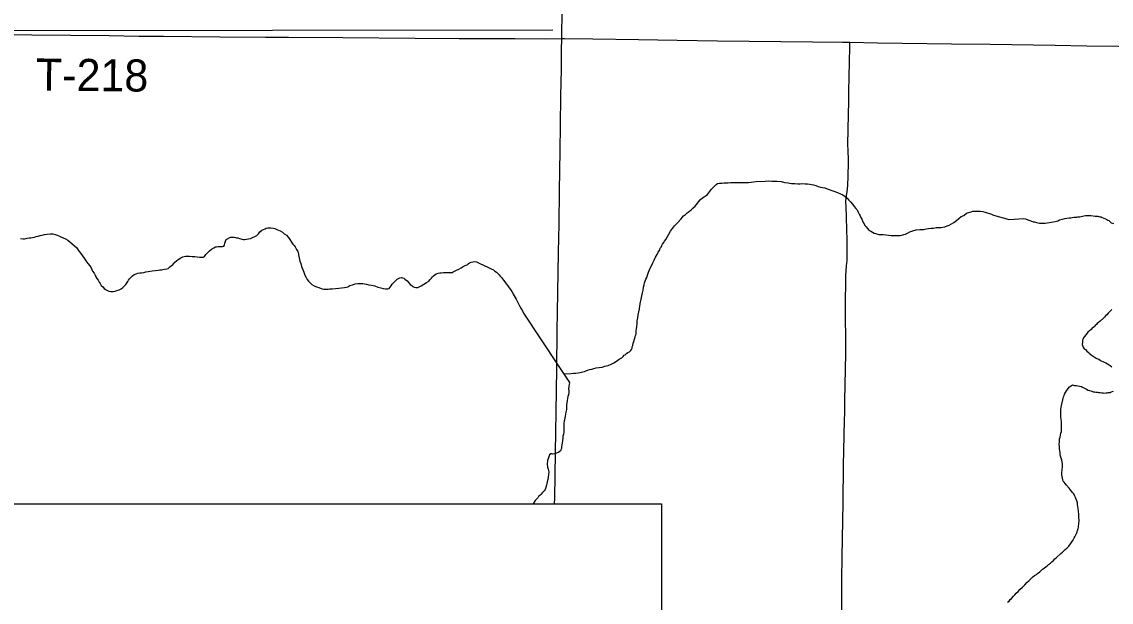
# Model space of a CAD drawing. Extents: x 2.1 to 73.9, y 4 to 26.
# Drawn here: x 44.608 to 45.571, y 20.078 to 20.592 of the extents above; entities that cross this region are included whole.
import ezdxf

# ---------------------------------------------------------------- set-up
doc = ezdxf.new("R2010")
doc.units = 0
for name, color, linetype in [('GM_X_County_Road', 7, 'Continuous'), ('GM_X_Minor_River', 7, 'Continuous'), ('GM_X_Township_Road', 7, 'Continuous'), ('GM_X_Township_Road_Text', 7, 'Continuous'), ('SH_Text', 7, 'Continuous')]:
    doc.layers.add(name, color=color, linetype=linetype)

msp = doc.modelspace()

# ---------------------------------------------------------------- linework, layer by layer
at = {"layer": 'GM_X_County_Road'}
for points in [[(45.08543, 20.57666), (45.08546, 20.58042), (45.08566, 20.59907), (45.08598, 20.6286), (45.08678, 20.67988), (45.08772, 20.73738), (45.08816, 20.7669), (45.08872, 20.80265), (45.0892, 20.82835)], [(45.07912, 20.16526), (45.07919, 20.17022), (45.07981, 20.21062), (45.08068, 20.26501), (45.08093, 20.28521), (45.08146, 20.31784), (45.08194, 20.35203), (45.08266, 20.38776), (45.0831, 20.41262), (45.08341, 20.44214), (45.08391, 20.47788), (45.08433, 20.49963), (45.08471, 20.52605), (45.0851, 20.54936), (45.08528, 20.56644), (45.08543, 20.57666)]]:
    msp.add_lwpolyline(points, dxfattribs=at)
at = {"layer": 'GM_X_Minor_River'}
for points in [[(44.57707, 20.4151), (44.58182, 20.58386), (45.07745, 20.58449)], [(45.17172, 20.38919), (45.17212, 20.39013), (45.17234, 20.39126), (45.17312, 20.39238), (45.17372, 20.3937), (45.17451, 20.39501), (45.1755, 20.39651), (45.17628, 20.39763), (45.17727, 20.39913), (45.17864, 20.40119), (45.18004, 20.40382), (45.18162, 20.40644), (45.18338, 20.40887), (45.18514, 20.41111), (45.18748, 20.41352), (45.1908, 20.41744), (45.19177, 20.41856), (45.19294, 20.41986), (45.19468, 20.42115), (45.19604, 20.42245), (45.1974, 20.42337), (45.19836, 20.42411), (45.19972, 20.42522), (45.20128, 20.42689), (45.20341, 20.42855), (45.20478, 20.43042), (45.20616, 20.43248), (45.20791, 20.43434), (45.20984, 20.43582), (45.21119, 20.43674), (45.21216, 20.43728), (45.21312, 20.43783), (45.21428, 20.43876), (45.21586, 20.44119), (45.21762, 20.44362), (45.21996, 20.44585), (45.2219, 20.4477), (45.22306, 20.44863), (45.22478, 20.44897), (45.22687, 20.44892), (45.22877, 20.44907), (45.23048, 20.44903), (45.23239, 20.44918), (45.23448, 20.44932), (45.23658, 20.44946), (45.23886, 20.44941), (45.24095, 20.44936), (45.2438, 20.44949), (45.24589, 20.44944), (45.24817, 20.44958), (45.25046, 20.44953), (45.25274, 20.44967), (45.25484, 20.45), (45.25713, 20.45033), (45.26512, 20.45072), (45.26798, 20.45085), (45.2712, 20.45077), (45.27558, 20.45068), (45.27918, 20.45021), (45.28258, 20.44957), (45.28562, 20.44912), (45.28846, 20.44868), (45.2913, 20.44842), (45.29396, 20.44836), (45.29605, 20.44831), (45.29815, 20.44846), (45.30043, 20.44841), (45.30252, 20.44836), (45.30479, 20.44793), (45.30612, 20.44771), (45.30801, 20.44729), (45.30989, 20.44667), (45.31197, 20.44606), (45.31405, 20.44544), (45.31594, 20.44502), (45.31783, 20.4446), (45.31991, 20.44398), (45.3218, 20.44337), (45.3233, 20.44276), (45.32575, 20.44176), (45.32915, 20.44073), (45.33179, 20.43953), (45.33385, 20.43854), (45.33573, 20.43717), (45.33759, 20.4356), (45.33907, 20.43386), (45.34056, 20.43231), (45.34223, 20.43037), (45.3437, 20.42825), (45.34518, 20.42651), (45.34648, 20.42515), (45.34739, 20.42323), (45.3483, 20.4215), (45.34903, 20.41996), (45.34976, 20.41861), (45.35067, 20.41707), (45.35121, 20.41554), (45.35193, 20.41401), (45.35267, 20.41285), (45.3534, 20.4115), (45.35432, 20.41015)], [(45.35432, 20.41015), (45.35562, 20.4088), (45.35691, 20.40725), (45.35842, 20.40645), (45.36161, 20.40467), (45.36293, 20.40426), (45.36444, 20.40366), (45.36576, 20.40344), (45.36729, 20.40359), (45.36957, 20.40354), (45.37184, 20.4033), (45.37411, 20.40287), (45.37658, 20.40262), (45.37829, 20.40259), (45.38038, 20.40254), (45.38266, 20.40249), (45.38457, 20.40264), (45.38609, 20.40298), (45.38762, 20.40333), (45.38916, 20.40386), (45.39088, 20.40458), (45.393, 20.40587), (45.39568, 20.40675), (45.39856, 20.40764), (45.40198, 20.40794), (45.40389, 20.4079), (45.40522, 20.40787), (45.40617, 20.40804), (45.40751, 20.40839), (45.40942, 20.40873), (45.4119, 20.40905), (45.4138, 20.4092), (45.41513, 20.40936), (45.41628, 20.40952), (45.41723, 20.40969), (45.41875, 20.40966), (45.42066, 20.4098), (45.42218, 20.40996), (45.42409, 20.4103), (45.42601, 20.41101), (45.42792, 20.41173), (45.42985, 20.41283), (45.43197, 20.41411), (45.43429, 20.41595), (45.43642, 20.41762), (45.43836, 20.41928), (45.44067, 20.42037), (45.44318, 20.42221), (45.44605, 20.42329), (45.4472, 20.42364), (45.44873, 20.42399), (45.45539, 20.42403), (45.45747, 20.42379), (45.45955, 20.42336), (45.46144, 20.42275), (45.46333, 20.42214), (45.46521, 20.42134), (45.4671, 20.42054), (45.48072, 20.4168)], [(45.48072, 20.4168), (45.49383, 20.41764), (45.49535, 20.41745), (45.49725, 20.41649), (45.49915, 20.41573), (45.50067, 20.41534), (45.502, 20.41477), (45.50333, 20.41457), (45.50504, 20.414), (45.50637, 20.41381), (45.5077, 20.41361), (45.50884, 20.41342), (45.51017, 20.41341), (45.51131, 20.41341), (45.51264, 20.4136), (45.51816, 20.41434), (45.51968, 20.41453), (45.52139, 20.41491), (45.52253, 20.41528), (45.52386, 20.41566), (45.52539, 20.41641), (45.52786, 20.41717), (45.52995, 20.41754), (45.53185, 20.41792), (45.53376, 20.4181), (45.53528, 20.41829), (45.53661, 20.41847), (45.53832, 20.41866), (45.53965, 20.41885), (45.5406, 20.41884), (45.54155, 20.41903), (45.54326, 20.41922), (45.54441, 20.4194), (45.54555, 20.41978), (45.54688, 20.41996), (45.54821, 20.42015), (45.54992, 20.42015), (45.55144, 20.42014), (45.55315, 20.42014), (45.55505, 20.41994), (45.55677, 20.41975), (45.55791, 20.41955), (45.55924, 20.41955), (45.56095, 20.41917), (45.56209, 20.41897), (45.56304, 20.41859), (45.56437, 20.41802), (45.56608, 20.41725), (45.56703, 20.41668), (45.56798, 20.4161), (45.56893, 20.41572), (45.57083, 20.41382), (45.57292, 20.41305)], [(44.60695, 20.3998), (44.60923, 20.39956), (44.61056, 20.39953), (44.6119, 20.39988), (44.61305, 20.40024), (44.61457, 20.40039), (44.61609, 20.40055), (44.61762, 20.40089), (44.61934, 20.40123), (44.62087, 20.40158), (44.62259, 20.40192), (44.62431, 20.40245), (44.62603, 20.40298), (44.62833, 20.4035), (44.63062, 20.40383), (44.63347, 20.40395), (44.63556, 20.40391), (44.63764, 20.40348), (44.63934, 20.40287), (44.64085, 20.40227), (44.64254, 20.40147), (44.6448, 20.40066), (44.64668, 20.39967), (44.64875, 20.39848), (44.65062, 20.39711), (44.6564, 20.39204), (44.65769, 20.3903), (44.65898, 20.38837), (44.66046, 20.38663), (44.66193, 20.38451), (44.6634, 20.38239), (44.66488, 20.38026), (44.66653, 20.37795), (44.66819, 20.37563), (44.66967, 20.37351), (44.67075, 20.37101), (44.67204, 20.36928), (44.67295, 20.36755), (44.67368, 20.36601), (44.6746, 20.36447), (44.6757, 20.36293), (44.67662, 20.36139), (44.67754, 20.36003), (44.67845, 20.35849), (44.67975, 20.35714), (44.68105, 20.35578), (44.68217, 20.3548), (44.68386, 20.35381), (44.68518, 20.3534), (44.68689, 20.35318), (44.68879, 20.35313), (44.6907, 20.35347), (44.69223, 20.35382), (44.69414, 20.35453), (44.69587, 20.35544), (44.69742, 20.35655), (44.69878, 20.35785), (44.70014, 20.35934), (44.70132, 20.36102), (44.70192, 20.36196), (44.70251, 20.36308), (44.7033, 20.3642), (44.70427, 20.36513), (44.70505, 20.36606), (44.70602, 20.36699), (44.70757, 20.3681), (44.70929, 20.36882), (44.71083, 20.36935), (44.71235, 20.36951), (44.71388, 20.36966), (44.71597, 20.37), (44.71788, 20.37033), (44.71979, 20.37067), (44.72151, 20.37101), (44.72342, 20.37135), (44.72875, 20.3718), (44.73028, 20.37214), (44.73162, 20.3723), (44.73276, 20.37247), (44.73429, 20.37281), (44.73639, 20.37315), (44.73754, 20.3735), (44.73909, 20.37498), (44.74044, 20.3759), (44.74141, 20.37645), (44.74239, 20.37776), (44.74356, 20.37906), (44.74491, 20.38017), (44.74646, 20.38147), (44.74858, 20.38294)], [(44.74858, 20.38294), (44.75051, 20.38384), (44.7528, 20.38417), (44.75451, 20.38432), (44.75641, 20.38428), (44.75869, 20.38404), (44.76097, 20.38399), (44.76324, 20.38375), (44.76514, 20.38352), (44.76704, 20.38347), (44.76837, 20.38344), (44.76952, 20.38399), (44.77089, 20.38586), (44.77226, 20.38734), (44.77401, 20.38901), (44.77594, 20.39049), (44.77787, 20.39178), (44.77922, 20.39251), (44.78017, 20.39267), (44.7817, 20.39283), (44.78417, 20.39296), (44.78569, 20.39293), (44.78665, 20.3931), (44.78724, 20.39403), (44.78766, 20.39593), (44.78808, 20.39762), (44.78868, 20.39913), (44.79253, 20.40113), (44.79348, 20.40111), (44.79481, 20.40108), (44.79576, 20.40106), (44.79709, 20.40084), (44.79803, 20.40063), (44.79917, 20.40041), (44.80068, 20.4), (44.80162, 20.3996), (44.80276, 20.39938), (44.80408, 20.39916), (44.80522, 20.39914), (44.80675, 20.39929), (44.80866, 20.39963), (44.81037, 20.39997), (44.8121, 20.40069), (44.81421, 20.4016), (44.81595, 20.4027), (44.81731, 20.40399), (44.81849, 20.40587), (44.82042, 20.40715), (44.82312, 20.40861), (44.82427, 20.40897), (44.8256, 20.40932), (44.82694, 20.40948), (44.82827, 20.40945), (44.83074, 20.4092), (44.83187, 20.4088), (44.83356, 20.408), (44.83638, 20.40661), (44.83844, 20.40542), (44.84012, 20.40405), (44.842, 20.40287), (44.84367, 20.40112), (44.84514, 20.399), (44.84642, 20.39669), (44.84771, 20.39495), (44.84901, 20.39359), (44.84975, 20.39263), (44.85049, 20.39147), (44.85103, 20.39032), (44.85213, 20.3884), (44.8523, 20.38744), (44.85266, 20.38648), (44.85282, 20.38534), (44.85403, 20.38), (44.85474, 20.3777), (44.85544, 20.37521), (44.85635, 20.37311), (44.85742, 20.37004), (44.85831, 20.36755), (44.8596, 20.36543), (44.86051, 20.3637), (44.86161, 20.36216), (44.86291, 20.36061), (44.86459, 20.35924), (44.86646, 20.35806), (44.86872, 20.35706), (44.87061, 20.35645), (44.87269, 20.35583), (44.87476, 20.35521), (44.87666, 20.35498), (44.87799, 20.35514), (44.87894, 20.35512), (44.88047, 20.35528), (44.88256, 20.35542), (44.88542, 20.35573), (44.88828, 20.35605), (44.89076, 20.35637), (44.89323, 20.35651), (44.89514, 20.35685), (44.89629, 20.3572), (44.89822, 20.3583), (44.90051, 20.359)], [(45.08734, 20.28009), (45.0938, 20.28058), (45.0957, 20.28072), (45.0978, 20.28087), (45.0999, 20.2812), (45.1018, 20.28154), (45.1039, 20.28187), (45.10543, 20.28222), (45.10658, 20.28276), (45.10831, 20.28348), (45.11003, 20.28401), (45.11194, 20.28435), (45.11367, 20.28488), (45.11577, 20.2854), (45.11844, 20.28591), (45.12111, 20.28623), (45.1236, 20.28694), (45.12647, 20.28763), (45.12915, 20.28871), (45.13146, 20.28999), (45.13378, 20.29146), (45.1361, 20.29311), (45.13841, 20.29439), (45.13977, 20.29569), (45.14055, 20.29662), (45.14151, 20.29717), (45.14268, 20.29828), (45.14384, 20.29921), (45.14518, 20.29975), (45.14615, 20.30048), (45.14713, 20.30179), (45.14753, 20.30292), (45.14775, 20.30406), (45.14816, 20.30538), (45.14839, 20.30727), (45.149, 20.30878), (45.15042, 20.31293), (45.15064, 20.31406), (45.15105, 20.31538), (45.15127, 20.31689), (45.1513, 20.31841), (45.15153, 20.32012), (45.15177, 20.3222), (45.15201, 20.32448), (45.15207, 20.32713), (45.15251, 20.32978), (45.15295, 20.33243), (45.15339, 20.33508), (45.15402, 20.33773), (45.15446, 20.34038), (45.15491, 20.3436), (45.15554, 20.34624), (45.15618, 20.34927), (45.15681, 20.35191), (45.15725, 20.35437), (45.15768, 20.35683), (45.15811, 20.35891), (45.15853, 20.3608), (45.15914, 20.36231), (45.15975, 20.364), (45.16054, 20.3655), (45.16116, 20.36758), (45.16216, 20.37003), (45.16297, 20.3721), (45.16378, 20.37417), (45.16496, 20.37623), (45.16597, 20.37849), (45.16697, 20.38075), (45.16836, 20.38337), (45.16974, 20.38581), (45.17074, 20.38788), (45.17172, 20.38919)], [(44.90051, 20.359), (44.90281, 20.35971), (44.9051, 20.36004), (44.90758, 20.36018), (44.90948, 20.36013), (44.91118, 20.35971), (44.91269, 20.35949), (44.91477, 20.35906), (44.91724, 20.35863), (44.92007, 20.358), (44.92271, 20.35699), (44.92555, 20.35635), (44.92763, 20.35574), (44.92952, 20.3555), (44.93066, 20.35529), (44.9318, 20.35545), (44.93276, 20.35581), (44.93373, 20.35674), (44.93452, 20.35805), (44.93551, 20.35955), (44.93648, 20.36048), (44.93998, 20.36401), (44.94113, 20.36455), (44.94229, 20.36528), (44.94382, 20.36544), (44.94476, 20.36523), (44.9457, 20.36483), (44.94682, 20.36385), (44.94869, 20.36248), (44.95036, 20.36073), (44.95147, 20.35919), (44.95278, 20.3584), (44.95371, 20.35743), (44.95503, 20.35683), (44.95654, 20.35661), (44.95806, 20.35657), (44.95941, 20.35711), (44.96114, 20.35802), (44.96345, 20.35949), (44.96596, 20.36114), (44.96789, 20.36224), (44.96906, 20.36354), (44.97023, 20.36484), (44.97101, 20.36597), (44.97198, 20.36689), (44.97315, 20.36782), (44.97449, 20.36855), (44.97622, 20.36927), (44.97775, 20.36961), (44.97889, 20.36959), (44.98079, 20.36973), (44.98213, 20.3699), (44.98422, 20.36985), (44.98707, 20.36978), (44.9884, 20.36995), (44.98936, 20.3703), (44.99071, 20.37103), (44.99244, 20.37194), (44.99455, 20.37285), (44.99648, 20.37394), (44.9984, 20.37504), (45.00013, 20.37595), (45.00167, 20.37667), (45.00264, 20.37741), (45.00399, 20.37852), (45.00534, 20.37906), (45.00668, 20.37941), (45.0082, 20.37957), (45.0099, 20.37915), (45.01179, 20.37854), (45.01743, 20.37575), (45.0195, 20.37494), (45.02138, 20.37395), (45.02307, 20.37296), (45.02514, 20.37216), (45.02626, 20.37118), (45.02757, 20.3702), (45.02887, 20.36903), (45.02999, 20.36787), (45.0311, 20.3667), (45.03203, 20.36554), (45.03295, 20.36419), (45.03387, 20.36303), (45.03498, 20.36149), (45.03627, 20.35994), (45.03775, 20.35801), (45.03885, 20.35627), (45.03996, 20.35473), (45.04107, 20.35337), (45.0418, 20.35222), (45.04253, 20.35068), (45.04345, 20.34933), (45.04417, 20.3478), (45.04509, 20.34626), (45.046, 20.34453), (45.04691, 20.3428), (45.048, 20.3403), (45.04929, 20.33837), (45.05056, 20.33607), (45.05166, 20.33395), (45.08235, 20.2876)], [(45.57145, 20.33702), (45.57031, 20.33588), (45.56936, 20.33493), (45.56841, 20.33379), (45.56707, 20.33247), (45.56593, 20.33152), (45.56498, 20.33038), (45.56422, 20.32943), (45.56117, 20.32678), (45.55984, 20.32564), (45.55869, 20.32489), (45.55793, 20.32394), (45.55679, 20.32299), (45.55584, 20.32185), (45.55431, 20.32053), (45.55317, 20.31958), (45.55184, 20.31825), (45.55031, 20.31712), (45.54974, 20.31617), (45.5486, 20.31484), (45.54726, 20.31313), (45.5465, 20.31219), (45.54612, 20.31124), (45.54574, 20.30991), (45.54554, 20.3082), (45.54535, 20.3063), (45.54554, 20.30516), (45.54611, 20.30382), (45.54724, 20.30249), (45.54819, 20.30173), (45.54952, 20.30039), (45.55066, 20.29944), (45.55161, 20.29848), (45.55332, 20.29715), (45.55503, 20.29582), (45.55693, 20.29467), (45.55845, 20.2939), (45.55997, 20.29314), (45.5613, 20.29238), (45.56225, 20.2918), (45.56358, 20.29123), (45.56491, 20.29046), (45.56624, 20.28989), (45.56928, 20.28817), (45.57023, 20.2876), (45.57155, 20.28645)], [(45.08235, 20.2876), (45.09229, 20.27263), (45.09164, 20.26904), (45.0914, 20.26696), (45.09154, 20.26486), (45.09151, 20.26334), (45.09129, 20.26202), (45.09087, 20.26013), (45.09021, 20.25653), (45.08956, 20.25275), (45.08947, 20.24876), (45.08903, 20.2463), (45.08861, 20.24461), (45.08839, 20.2429), (45.08797, 20.2412), (45.08775, 20.23988), (45.08752, 20.23836), (45.08729, 20.23666), (45.08725, 20.23495), (45.08721, 20.23305), (45.08715, 20.23039), (45.08711, 20.22868), (45.08689, 20.22698), (45.08646, 20.22509), (45.08623, 20.22338), (45.086, 20.2213), (45.08576, 20.21922), (45.08553, 20.21732), (45.0853, 20.21562), (45.08508, 20.21429), (45.08467, 20.21316), (45.08427, 20.21222), (45.08272, 20.21093), (45.08061, 20.21002), (45.07889, 20.20949), (45.07755, 20.20933), (45.0766, 20.20936), (45.07565, 20.20938), (45.07468, 20.20845), (45.07407, 20.20675), (45.07286, 20.20355), (45.07241, 20.20071), (45.07292, 20.19766), (45.07345, 20.19594), (45.0738, 20.1946), (45.07396, 20.19365), (45.07348, 20.18891), (45.07305, 20.18664), (45.07243, 20.18457), (45.07179, 20.18173), (45.07137, 20.17965), (45.07076, 20.17796), (45.06997, 20.17683), (45.06841, 20.17516), (45.06685, 20.17349), (45.06589, 20.17275), (45.06491, 20.17163), (45.06413, 20.17051), (45.06315, 20.16939), (45.06198, 20.16809), (45.061, 20.16659), (45.06002, 20.16526)], [(45.52541, 20.21378), (45.52523, 20.21587), (45.52504, 20.21796), (45.52523, 20.21986), (45.52524, 20.22158), (45.52543, 20.22272), (45.52581, 20.22423), (45.52619, 20.22594), (45.52658, 20.22765), (45.52696, 20.22936), (45.52716, 20.23126), (45.52716, 20.23298), (45.52716, 20.23431), (45.52716, 20.23621), (45.52717, 20.23754), (45.52679, 20.24039), (45.5266, 20.24153), (45.52661, 20.24286), (45.52661, 20.24438), (45.52661, 20.24571), (45.52662, 20.24913), (45.52681, 20.25046), (45.527, 20.25236), (45.52815, 20.2573), (45.52853, 20.25863), (45.52892, 20.25996), (45.52949, 20.2611), (45.52987, 20.26224), (45.53064, 20.26376), (45.53159, 20.26528), (45.53235, 20.26642), (45.53311, 20.26736), (45.53426, 20.26869), (45.53578, 20.26983), (45.53692, 20.27039), (45.53844, 20.27001), (45.54034, 20.26981), (45.54167, 20.26962), (45.543, 20.26943), (45.54471, 20.26904), (45.54566, 20.26847), (45.5468, 20.2679), (45.54794, 20.26732), (45.54908, 20.26656), (45.5506, 20.26579), (45.55174, 20.26541), (45.55383, 20.26483), (45.55497, 20.26445), (45.55611, 20.26426), (45.55744, 20.26406), (45.55878, 20.26406), (45.55992, 20.26368), (45.56125, 20.26367), (45.56258, 20.26348), (45.56353, 20.26329), (45.56448, 20.26328), (45.56638, 20.26347), (45.56733, 20.26347), (45.56828, 20.26365), (45.56999, 20.26384), (45.57095, 20.26422), (45.57304, 20.26497)], [(45.47934, 20.0782), (45.48068, 20.07914), (45.48182, 20.08066), (45.48277, 20.08161), (45.48468, 20.0835), (45.48582, 20.08464), (45.48715, 20.08616), (45.48868, 20.08786), (45.49039, 20.08957), (45.49268, 20.09165), (45.49458, 20.09374), (45.49649, 20.09563), (45.49839, 20.09734), (45.50011, 20.09904), (45.50182, 20.10056), (45.50335, 20.10189), (45.50506, 20.10283), (45.50601, 20.10359), (45.50791, 20.10511), (45.50925, 20.10643), (45.51039, 20.10738), (45.51191, 20.10852), (45.51325, 20.10946), (45.51439, 20.11041), (45.51572, 20.11155), (45.51724, 20.11268), (45.51858, 20.11401), (45.51991, 20.11515), (45.52105, 20.11647), (45.52258, 20.1178), (45.52658, 20.1214), (45.52791, 20.12254), (45.52886, 20.12329), (45.53039, 20.12481), (45.53191, 20.12595), (45.53267, 20.12689), (45.53362, 20.12784), (45.53496, 20.12974), (45.53572, 20.13069), (45.53648, 20.13183), (45.53706, 20.13277), (45.53763, 20.13391), (45.53839, 20.13505), (45.53896, 20.13619), (45.53954, 20.13733), (45.54011, 20.13847), (45.54068, 20.13961), (45.54106, 20.14056), (45.54126, 20.1417), (45.54164, 20.14265), (45.54183, 20.14359), (45.54202, 20.14473), (45.54221, 20.14587), (45.54241, 20.14702), (45.54241, 20.14835), (45.5426, 20.14987), (45.5426, 20.1512), (45.54242, 20.15253), (45.54242, 20.15405), (45.54242, 20.15595), (45.54205, 20.1588), (45.54167, 20.16108), (45.54148, 20.16298), (45.54111, 20.1647), (45.54111, 20.16622), (45.54073, 20.16793), (45.54016, 20.16926), (45.53941, 20.17078), (45.53884, 20.17212), (45.53789, 20.17402), (45.53675, 20.17516), (45.53561, 20.17688), (45.53486, 20.17802), (45.53391, 20.17897), (45.53144, 20.18183), (45.5303, 20.18316), (45.52935, 20.1845), (45.52859, 20.18545), (45.52822, 20.1864), (45.52784, 20.18792), (45.52765, 20.18944), (45.52727, 20.19078), (45.52747, 20.19192), (45.52747, 20.19325), (45.52766, 20.19458), (45.52766, 20.19591), (45.52786, 20.19762), (45.52786, 20.19857), (45.52786, 20.20047), (45.52767, 20.20237), (45.5273, 20.20389), (45.52673, 20.20579), (45.52616, 20.20751), (45.52578, 20.20903), (45.52579, 20.21055), (45.5256, 20.21207), (45.52541, 20.21378)]]:
    msp.add_lwpolyline(points, dxfattribs=at)
at = {"layer": 'GM_X_Township_Road'}
for points in [[(44.58811, 20.58026), (44.59052, 20.58028), (44.59207, 20.58029), (44.61694, 20.58018), (44.68532, 20.57933), (44.71174, 20.57888), (44.7335, 20.57879), (44.78323, 20.57825), (44.82364, 20.5781), (44.84385, 20.57787), (44.89203, 20.57761), (44.95575, 20.57715), (44.99461, 20.57693), (45.04434, 20.5767), (45.07076, 20.57652), (45.08543, 20.57666)], [(45.08543, 20.57666), (45.08786, 20.57668), (45.11273, 20.57654), (45.15313, 20.57595), (45.18732, 20.5754), (45.22307, 20.57488), (45.30699, 20.5738), (45.33341, 20.57359), (45.33999, 20.57349)], [(45.33545, 20.24558), (45.33564, 20.25672), (45.33602, 20.27057), (45.33647, 20.29833), (45.33636, 20.31397), (45.33627, 20.32794), (45.33626, 20.34502), (45.33633, 20.36053), (45.3365, 20.36691), (45.33674, 20.37134), (45.3372, 20.37588), (45.33753, 20.38061), (45.3377, 20.38836), (45.33752, 20.39923), (45.33731, 20.40699), (45.33696, 20.4194), (45.33665, 20.42716), (45.33661, 20.43338), (45.33676, 20.43542), (45.337, 20.43796), (45.33754, 20.44132), (45.33786, 20.44399), (45.33817, 20.44722), (45.33856, 20.45477), (45.33864, 20.45797), (45.33877, 20.46416), (45.33871, 20.47035), (45.33844, 20.47655), (45.3383, 20.48431), (45.33849, 20.49516), (45.33884, 20.51066), (45.33898, 20.51997), (45.33918, 20.52926), (45.33935, 20.54341), (45.33958, 20.55565), (45.33993, 20.56962), (45.33995, 20.57117), (45.33999, 20.57349)], [(45.33999, 20.57349), (45.36449, 20.57311), (45.42976, 20.57223), (45.46395, 20.57179), (45.52145, 20.57086), (45.54943, 20.57043), (45.5774, 20.56999), (45.59627, 20.56982)], [(45.32891, 19.8186), (45.32897, 19.82201), (45.32923, 19.83909), (45.33064, 19.94003), (45.33099, 19.96643), (45.33239, 20.04252), (45.33287, 20.07818), (45.33301, 20.09847), (45.33323, 20.11853), (45.33414, 20.16643), (45.33453, 20.19909), (45.33512, 20.22573), (45.33534, 20.2395), (45.33545, 20.24558)]]:
    msp.add_lwpolyline(points, dxfattribs=at)
at = {"layer": 'SH_Text'}
msp.add_lwpolyline([(45.17346, 19.54109), (43.56201, 19.54109), (43.56201, 20.16526), (45.17346, 20.16526)], close=True, dxfattribs=at)

# ---------------------------------------------------------------- texts
at = {"layer": 'GM_X_Township_Road_Text'}
msp.add_text('T-218', height=0.028409, rotation=359.4386, dxfattribs=at).set_placement((44.62059, 20.53078))

doc.saveas('drawing.dxf')
